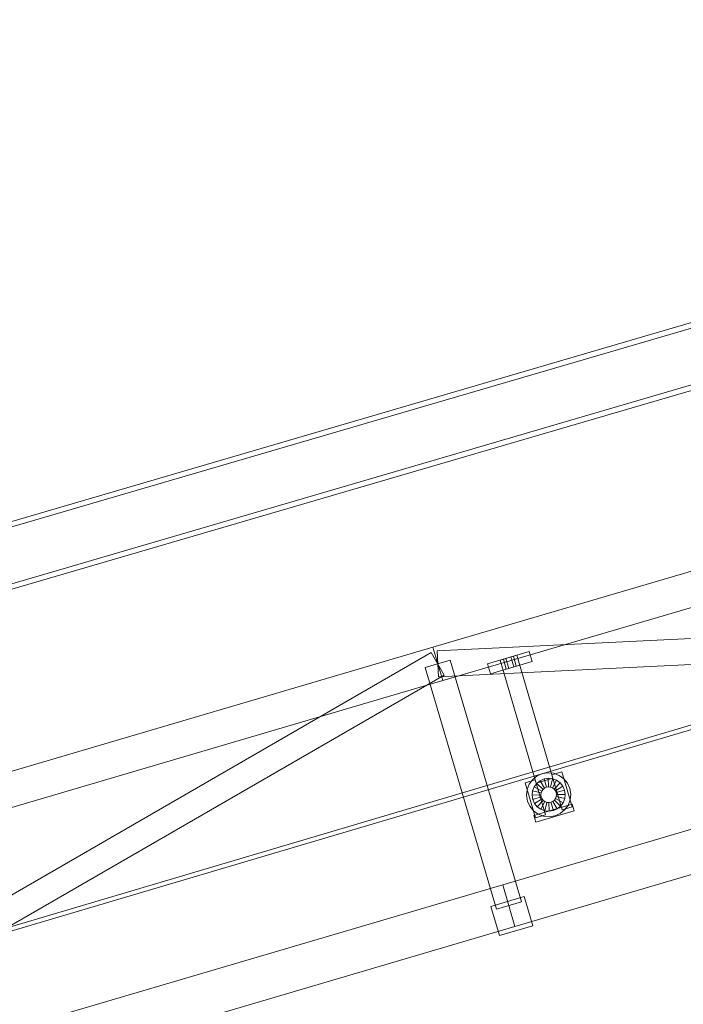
# Model space of a CAD drawing. Header units: millimetres. Extents: x -2233 to 65662, y -50530 to 6847.
# Tile 549 of 656: x 6718 to 7482, y 1621 to 2754. Entities that reach past the tile are written whole.
import ezdxf

# ---------------------------------------------------------------- set-up
doc = ezdxf.new("R2010")
doc.units = ezdxf.units.MM
doc.layers.add('COTAS_P', color=1, linetype='Continuous', lineweight=0)
doc.layers.add('lateral_C01', color=7, linetype='Continuous', lineweight=0)
doc.dimstyles.new('R19_100', dxfattribs={"dimtxt": 250, "dimasz": 150, "dimexe": 150, "dimexo": 80, "dimgap": 100, "dimtad": 1, "dimtih": 1, "dimtoh": 1, "dimdsep": 46, "dimcen": 0.09, "dimadec": 0, "dimazin": 0, "dimtfac": 1, "dimtdec": 4, "dimtofl": 0, "dimtmove": 0, "dimatfit": 3, "dimfxl": 1, "dimtolj": 1, "dimtzin": 0, "dimarcsym": 0})

# ---------------------------------------------------------------- blocks, each defined once
blk = doc.blocks.new('DIM_R32_1')
at = {"layer": 'COTAS_P'}
for p, q in [((796, 1103.4), (9904.9, 3783.4)), ((9904.9, 3783.4), (9748.3, 3784.2)), ((9904.9, 3783.4), (9773.7, 3697.9)), ((10158.9, 2920), (9904.9, 3783.4)), ((796, 1103.4), (927.2, 1188.9)), ((1050, 240), (796, 1103.4)), ((796, 1103.4), (952.6, 1102.6))]:
    blk.add_line(p, q, dxfattribs=at)
blk.add_text('9495 P', height=250, rotation=16.3948, dxfattribs=at).set_placement((5322.2, 2539.3))

msp = doc.modelspace()

# ---------------------------------------------------------------- linework, layer by layer
at = {"layer": 'lateral_C01'}
for p, q in [((1105.699, 51.872), (10210.031, 2747.406)), ((1107.119, 47.078), (10211.451, 2742.611)), ((7538.801, 2419.466), (6598.176, 2144.461)), ((6599.86, 2138.702), (7540.485, 2413.707)), ((7194.008, 2032.034), (8345.216, 2370.739)), ((6617.491, 2078.397), (7558.116, 2353.402)), ((7559.8, 2347.643), (6619.175, 2072.639)), ((7205.298, 1993.661), (8356.506, 2332.365)), ((7274.451, 1758.623), (8425.658, 2097.327)), ((7198.918, 2027.83), (8431.98, 2088.326)), ((7200.388, 1997.866), (8433.45, 2058.362)), ((7288.563, 1710.656), (8439.771, 2049.36)), ((6042.801, 1693.33), (7194.008, 2032.034)), ((7194.008, 2032.034), (7205.298, 1993.661)), ((6122.804, 1408.927), (7192.158, 2025.84)), ((7192.158, 2025.84), (7207.149, 1999.855)), ((7198.918, 2027.83), (7200.388, 1997.866)), ((7256.933, 2013.022), (7304.9, 2027.135)), ((7271.323, 2017.256), (7290.51, 2022.901)), ((7275.161, 2018.385), (7278.039, 2019.232)), ((7275.161, 2018.385), (7278.548, 2006.873)), ((7278.039, 2019.232), (7283.795, 2020.925)), ((7281.426, 2007.72), (7278.039, 2019.232)), ((7283.795, 2020.925), (7286.673, 2021.772)), ((7287.182, 2009.413), (7283.795, 2020.925)), ((7290.06, 2010.26), (7286.673, 2021.772)), ((7332.155, 1881.356), (7290.51, 2022.901)), ((7308.287, 2015.623), (7304.9, 2027.135)), ((7214.043, 2017.081), (7185.263, 2008.614)), ((7267.117, 1730.405), (7185.263, 2008.614)), ((7214.043, 2017.081), (7295.897, 1738.873)), ((7256.933, 2013.022), (7260.32, 2001.51)), ((7260.32, 2001.51), (7308.287, 2015.623)), ((7271.323, 2017.256), (7312.968, 1875.711)), ((7281.426, 2007.72), (7278.548, 2006.873)), ((7281.426, 2007.72), (7287.182, 2009.413)), ((7287.182, 2009.413), (7290.06, 2010.26)), ((6137.795, 1382.942), (7207.149, 1999.855)), ((6054.091, 1654.956), (7205.298, 1993.661)), ((7308.968, 1879.742), (7314.128, 1883.906)), ((7312.968, 1875.711), (7332.155, 1881.356)), ((7314.128, 1883.906), (7320.191, 1886.592)), ((7320.191, 1886.592), (7326.742, 1887.617)), ((7326.742, 1887.617), (7333.335, 1886.912)), ((7331.026, 1885.193), (7342.538, 1888.58)), ((7331.026, 1885.193), (7342.881, 1844.901)), ((7333.335, 1886.912), (7339.521, 1884.524)), ((7339.521, 1884.524), (7344.878, 1880.617)), ((7354.393, 1848.288), (7342.538, 1888.58)), ((7300.327, 1876.161), (7311.839, 1879.548)), ((7300.327, 1876.161), (7312.182, 1835.869)), ((7302.673, 1868.199), (7305.06, 1874.385)), ((7305.06, 1874.385), (7308.968, 1879.742)), ((7308.893, 1866.694), (7310.679, 1871.321)), ((7310.679, 1871.321), (7313.602, 1875.328)), ((7319.458, 1866.533), (7310.679, 1871.321)), ((7323.694, 1839.256), (7311.839, 1879.548)), ((7313.602, 1875.328), (7317.462, 1878.443)), ((7320.843, 1868.432), (7313.602, 1875.328)), ((7317.462, 1878.443), (7321.997, 1880.452)), ((7322.672, 1869.907), (7317.462, 1878.443)), ((7321.997, 1880.452), (7326.897, 1881.219)), ((7324.82, 1870.858), (7321.997, 1880.452)), ((7322.672, 1869.907), (7324.82, 1870.858)), ((7324.82, 1870.858), (7327.141, 1871.222)), ((7327.141, 1871.222), (7326.897, 1881.219)), ((7326.897, 1881.219), (7331.829, 1880.691)), ((7327.141, 1871.222), (7329.477, 1870.972)), ((7329.477, 1870.972), (7331.829, 1880.691)), ((7329.477, 1870.972), (7331.669, 1870.126)), ((7331.669, 1870.126), (7336.457, 1878.905)), ((7331.669, 1870.126), (7333.567, 1868.741)), ((7331.829, 1880.691), (7336.457, 1878.905)), ((7333.567, 1868.741), (7340.464, 1875.983)), ((7335.042, 1866.913), (7343.578, 1872.122)), ((7336.457, 1878.905), (7340.464, 1875.983)), ((7340.464, 1875.983), (7343.578, 1872.122)), ((7343.578, 1872.122), (7345.587, 1867.587)), ((7344.878, 1880.617), (7349.041, 1875.456)), ((7349.041, 1875.456), (7351.727, 1869.394)), ((7301.967, 1861.606), (7302.673, 1868.199)), ((7302.993, 1855.055), (7301.967, 1861.606)), ((7308.366, 1861.762), (7308.893, 1866.694)), ((7318.363, 1862.005), (7308.366, 1861.762)), ((7309.132, 1856.862), (7308.366, 1861.762)), ((7318.612, 1864.342), (7308.893, 1866.694)), ((7318.726, 1859.684), (7309.132, 1856.862)), ((7318.363, 1862.005), (7318.612, 1864.342)), ((7318.726, 1859.684), (7318.363, 1862.005)), ((7318.612, 1864.342), (7319.458, 1866.533)), ((7319.678, 1857.536), (7318.726, 1859.684)), ((7319.458, 1866.533), (7320.843, 1868.432)), ((7320.843, 1868.432), (7322.672, 1869.907)), ((7333.567, 1868.741), (7335.042, 1866.913)), ((7335.042, 1866.913), (7335.994, 1864.765)), ((7336.107, 1860.107), (7335.261, 1857.915)), ((7345.587, 1867.587), (7335.994, 1864.765)), ((7335.994, 1864.765), (7336.357, 1862.444)), ((7336.357, 1862.444), (7336.107, 1860.107)), ((7336.107, 1860.107), (7345.827, 1857.755)), ((7336.357, 1862.444), (7346.354, 1862.687)), ((7345.587, 1867.587), (7346.354, 1862.687)), ((7346.354, 1862.687), (7345.827, 1857.755)), ((7351.727, 1869.394), (7352.752, 1862.843)), ((7352.752, 1862.843), (7352.047, 1856.25)), ((7305.678, 1848.993), (7302.993, 1855.055)), ((7309.842, 1843.832), (7305.678, 1848.993)), ((7311.142, 1852.327), (7309.132, 1856.862)), ((7310.376, 1838.464), (7354.505, 1851.448)), ((7319.678, 1857.536), (7311.142, 1852.327)), ((7314.256, 1848.466), (7311.142, 1852.327)), ((7321.153, 1855.707), (7314.256, 1848.466)), ((7318.263, 1845.544), (7314.256, 1848.466)), ((7323.051, 1854.323), (7318.263, 1845.544)), ((7321.153, 1855.707), (7319.678, 1857.536)), ((7323.051, 1854.323), (7321.153, 1855.707)), ((7325.243, 1853.477), (7322.891, 1843.758)), ((7325.243, 1853.477), (7323.051, 1854.323)), ((7327.579, 1853.227), (7325.243, 1853.477)), ((7329.9, 1853.59), (7327.579, 1853.227)), ((7327.579, 1853.227), (7327.822, 1843.23)), ((7332.048, 1854.542), (7329.9, 1853.59)), ((7329.9, 1853.59), (7332.723, 1843.997)), ((7333.877, 1856.017), (7332.048, 1854.542)), ((7332.048, 1854.542), (7337.258, 1846.006)), ((7335.261, 1857.915), (7333.877, 1856.017)), ((7333.877, 1856.017), (7341.118, 1849.12)), ((7335.261, 1857.915), (7344.041, 1853.128)), ((7341.118, 1849.12), (7337.258, 1846.006)), ((7344.041, 1853.128), (7341.118, 1849.12)), ((7342.881, 1844.901), (7354.393, 1848.288)), ((7345.827, 1857.755), (7344.041, 1853.128)), ((7349.66, 1850.064), (7345.752, 1844.706)), ((7352.047, 1856.25), (7349.66, 1850.064)), ((7356.763, 1843.773), (7354.505, 1851.448)), ((7315.199, 1839.925), (7309.842, 1843.832)), ((7310.376, 1838.464), (7312.634, 1830.79)), ((7312.182, 1835.869), (7323.694, 1839.256)), ((7312.634, 1830.79), (7356.763, 1843.773)), ((7321.385, 1837.537), (7315.199, 1839.925)), ((7322.891, 1843.758), (7318.263, 1845.544)), ((7327.978, 1836.832), (7321.385, 1837.537)), ((7327.822, 1843.23), (7322.891, 1843.758)), ((7332.723, 1843.997), (7327.822, 1843.23)), ((7334.529, 1837.857), (7327.978, 1836.832)), ((7337.258, 1846.006), (7332.723, 1843.997)), ((7340.592, 1840.543), (7334.529, 1837.857)), ((7345.752, 1844.706), (7340.592, 1840.543)), ((6123.243, 1419.918), (7274.451, 1758.623)), ((7274.451, 1758.623), (7288.563, 1710.656)), ((7260.909, 1733.791), (7299.283, 1745.081)), ((7295.897, 1738.873), (7267.117, 1730.405)), ((7309.161, 1711.504), (7299.283, 1745.081)), ((7260.909, 1733.791), (7270.788, 1700.214)), ((7270.788, 1700.214), (7309.161, 1711.504)), ((6137.356, 1371.951), (7288.563, 1710.656))]:
    msp.add_line(p, q, dxfattribs=at)

# ---------------------------------------------------------------- dimensions: what is measured, and where the dimension line sits
at = {"layer": 'COTAS_P'}
dim = msp.add_aligned_dim(p1=(1050, 240), p2=(10158.931, 2920), distance=900, text='<> P', dimstyle='R19_100', dxfattribs=at)
dim.commit()
dim.dimension.update_dxf_attribs({"geometry": 'DIM_R32_1', "text_midpoint": (5350.437, 2443.406)})

doc.saveas('drawing.dxf')
